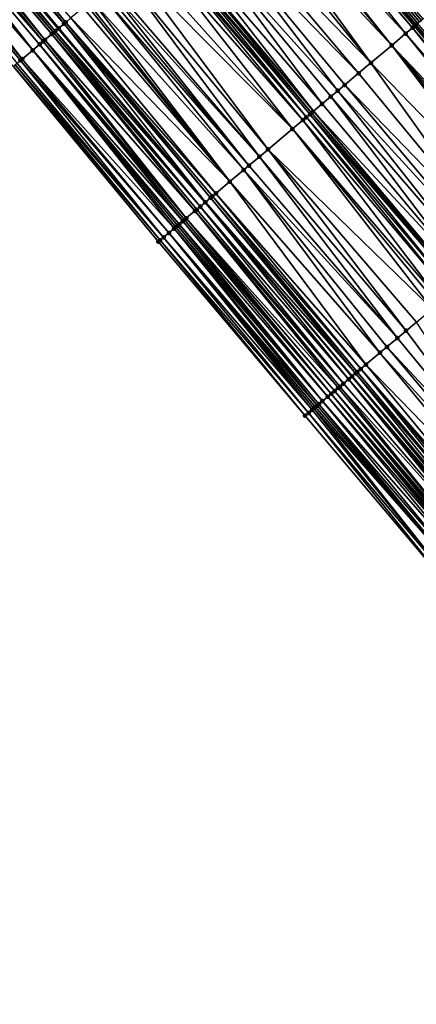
# Model space of a CAD drawing. Header units: feet. Extents: x 2004186 to 2014793, y 836912 to 864902.
# Tile 468 of 656: x 2007632 to 2007667, y 851609 to 851696. Entities that reach past the tile are written whole.
import ezdxf

# ---------------------------------------------------------------- set-up
doc = ezdxf.new("R2010")
doc.units = ezdxf.units.FT
doc.header["$LTSCALE"] = 100
doc.header["$MEASUREMENT"] = 0
for name, color, linetype, lineweight in [('EP_Travel Lane', 5, 'Continuous', 40), ('GPL_Skip Line', 2, 'Continuous', 40), ('Road Shots', 4, 'Continuous', 200), ('Road X-Section', 30, 'Continuous', 13)]:
    doc.layers.add(name, color=color, linetype=linetype, lineweight=lineweight)
doc.layers.add('I-77 SB_MM21-27-Surface-Border', color=7, linetype='Continuous')
doc.layers.add('I-77 SB_MM21-27-Surface-TIN', color=7, linetype='Continuous')

msp = doc.modelspace()

# ---------------------------------------------------------------- linework, layer by layer
at = {"layer": 'EP_Travel Lane'}
for points in [[(2007782.686232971, 851557.2412570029, 433.7958498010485), (2007769.80045487, 851572.5534538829, 433.8815698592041), (2007756.929217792, 851587.861149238, 433.9588030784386), (2007744.058041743, 851603.1687720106, 434.0614001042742), (2007731.186789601, 851618.4764852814, 434.1323963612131), (2007718.315545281, 851633.784189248, 434.206625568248), (2007705.444334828, 851649.0918529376, 434.2949388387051), (2007692.573054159, 851664.3996001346, 434.354049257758), (2007679.701829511, 851679.7072807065, 434.4364692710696), (2007666.830589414, 851695.014979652, 434.5124527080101), (2007653.949308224, 851710.3197456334, 434.5540885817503), (2007641.068784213, 851725.6196186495, 434.6458091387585), (2007628.188213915, 851740.9195466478, 434.7046418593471), (2007615.30766497, 851756.2194492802, 434.778561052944), (2007602.427108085, 851771.5193613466, 434.8469044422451), (2007589.54651904, 851786.819311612, 434.8923753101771)], [(2007751.491628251, 851557.1347434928, 433.8221837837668), (2007738.599280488, 851572.4246686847, 433.8977102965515), (2007725.706973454, 851587.7145455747, 433.9901244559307), (2007712.814590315, 851603.0045127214, 434.0509528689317), (2007699.922222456, 851618.2944617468, 434.1181382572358), (2007687.02989276, 851633.584365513, 434.2011402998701), (2007674.137544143, 851648.8742917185, 434.2763241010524), (2007661.245206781, 851664.1642045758, 434.3561411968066), (2007648.352864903, 851679.4541227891, 434.4341039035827), (2007635.435319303, 851694.7164796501, 434.5035539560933), (2007622.506948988, 851709.976055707, 434.5856615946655), (2007609.578546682, 851725.2356695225, 434.6450565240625), (2007596.650155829, 851740.4952698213, 434.712679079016), (2007583.721765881, 851755.7548690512, 434.7808641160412), (2007570.793330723, 851771.014521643, 434.817005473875), (2007557.86489253, 851786.2741778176, 434.8509902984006)]]:
    msp.add_polyline3d(points, dxfattribs=at)
at = {"layer": 'GPL_Skip Line'}
msp.add_polyline3d([(2007773.794784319, 851549.7693348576, 433.9359613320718), (2007760.925126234, 851565.0783076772, 434.0207287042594), (2007748.042018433, 851580.3759649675, 434.1063569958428), (2007735.158961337, 851595.6735620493, 434.2130335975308), (2007722.275788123, 851610.9712970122, 434.2715080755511), (2007709.392666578, 851626.2689706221, 434.3514310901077), (2007696.509546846, 851641.5666420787, 434.4321068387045), (2007683.62636174, 851656.8643911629, 434.4856448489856), (2007670.743281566, 851672.1620156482, 434.5827413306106), (2007657.860085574, 851687.4597776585, 434.6317604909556), (2007644.972511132, 851702.753757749, 434.7048551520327), (2007632.083729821, 851718.0467450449, 434.7708450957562), (2007619.194925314, 851733.3397598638, 434.8203452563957), (2007606.306136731, 851748.632755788, 434.8811657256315), (2007593.417325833, 851763.9257781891, 434.9261233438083), (2007580.528480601, 851779.2188413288, 434.9466733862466)], dxfattribs=at)
at = {"layer": 'I-77 SB_MM21-27-Surface-Border', "color": 3, "linetype": 'ByBlock', "lineweight": -2}
msp.add_polyline3d([(2007748.533134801, 851554.6438191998, 433.6980533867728), (2007735.956018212, 851570.1990990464, 433.7983532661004), (2007722.46096869, 851584.9814628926, 433.8715719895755), (2007709.577796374, 851600.2791967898, 433.9304032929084), (2007695.929557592, 851614.9329793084, 433.9159079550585), (2007682.740472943, 851629.9729969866, 433.9928326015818), (2007670.010384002, 851645.3994379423, 434.0954761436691), (2007657.127339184, 851660.6970204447, 434.2072325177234), (2007644.244259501, 851675.9946443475, 434.3045426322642), (2007631.514199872, 851691.412070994, 434.4080055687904), (2007618.778440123, 851706.8338388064, 434.5386518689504), (2007606.348436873, 851722.5135077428, 434.5947988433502), (2007593.765561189, 851738.064219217, 434.692449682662), (2007581.794372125, 851754.1305269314, 434.7645303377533), (2007568.599676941, 851769.1657998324, 434.793076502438), (2007555.863779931, 851784.58773051, 434.8261248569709)], dxfattribs=at)
at = {"layer": 'I-77 SB_MM21-27-Surface-TIN', "color": 128, "linetype": 'ByBlock', "lineweight": -2}
for points in [[(2007635.949338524, 851695.149656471, 434.515321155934), (2007623.519383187, 851710.8292685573, 434.605583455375), (2007622.754704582, 851710.1848567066, 434.5874170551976)], [(2007636.561087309, 851695.6651789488, 434.5340496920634), (2007623.519383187, 851710.8292685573, 434.605583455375), (2007636.102280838, 851695.2785310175, 434.5236417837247)], [(2007636.102280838, 851695.2785310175, 434.5236417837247), (2007623.519383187, 851710.8292685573, 434.605583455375), (2007635.949338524, 851695.149656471, 434.515321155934)], [(2007654.148141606, 851710.4873083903, 434.5583230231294), (2007653.995202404, 851710.3584301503, 434.5522152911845), (2007666.885491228, 851695.0612283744, 434.5098974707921)], [(2007654.301074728, 851710.6161938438, 434.5601089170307), (2007654.148141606, 851710.4873083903, 434.5583230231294), (2007667.038487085, 851695.1900393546, 434.5173295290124)], [(2007654.148141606, 851710.4873083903, 434.5583230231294), (2007666.885491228, 851695.0612283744, 434.5098974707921), (2007667.038487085, 851695.1900393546, 434.5173295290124)], [(2007654.45399977, 851710.7450888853, 434.5561504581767), (2007654.301074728, 851710.6161938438, 434.5601089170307), (2007667.19147204, 851695.3188632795, 434.520236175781)], [(2007654.301074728, 851710.6161938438, 434.5601089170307), (2007667.038487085, 851695.1900393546, 434.5173295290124), (2007667.19147204, 851695.3188632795, 434.520236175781)], [(2007654.45399977, 851710.7450888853, 434.5561504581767), (2007667.344439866, 851695.4477075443, 434.5160322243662), (2007667.497380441, 851695.5765841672, 434.500516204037)], [(2007654.45399977, 851710.7450888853, 434.5561504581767), (2007667.19147204, 851695.3188632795, 434.520236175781), (2007667.344439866, 851695.4477075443, 434.5160322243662)], [(2007634.87880071, 851694.2474653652, 434.4985845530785), (2007621.990037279, 851709.540431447, 434.5772845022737), (2007621.837106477, 851709.411543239, 434.5771487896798)], [(2007635.031740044, 851694.3763434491, 434.5047859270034), (2007622.295908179, 851709.7981968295, 434.5841662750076), (2007621.990037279, 851709.540431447, 434.5772845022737)], [(2007635.031740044, 851694.3763434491, 434.5047859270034), (2007621.990037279, 851709.540431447, 434.5772845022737), (2007634.87880071, 851694.2474653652, 434.4985845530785)], [(2007635.184674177, 851694.5052277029, 434.5072906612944), (2007622.506948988, 851709.976055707, 434.5856615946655), (2007622.295908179, 851709.7981968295, 434.5841662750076)], [(2007635.184674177, 851694.5052277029, 434.5072906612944), (2007622.295908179, 851709.7981968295, 434.5841662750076), (2007635.031740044, 851694.3763434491, 434.5047859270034)], [(2007635.490528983, 851694.7630121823, 434.5027308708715), (2007622.754704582, 851710.1848567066, 434.5874170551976), (2007622.506948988, 851709.976055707, 434.5856615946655)], [(2007635.184674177, 851694.5052277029, 434.5072906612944), (2007635.435319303, 851694.7164796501, 434.5035539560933), (2007622.506948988, 851709.976055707, 434.5856615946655)], [(2007635.490528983, 851694.7630121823, 434.5027308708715), (2007622.506948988, 851709.976055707, 434.5856615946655), (2007635.435319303, 851694.7164796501, 434.5035539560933)], [(2007635.949338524, 851695.149656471, 434.515321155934), (2007622.754704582, 851710.1848567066, 434.5874170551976), (2007635.490528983, 851694.7630121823, 434.5027308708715)], [(2007653.536441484, 851709.9717281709, 434.5741888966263), (2007652.313027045, 851708.9405845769, 434.5958284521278), (2007665.967704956, 851694.2881382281, 434.5437061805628)], [(2007653.689364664, 851710.1006254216, 434.5689069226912), (2007653.536441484, 851709.9717281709, 434.5741888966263), (2007666.579576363, 851694.8035151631, 434.5269338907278)], [(2007653.536441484, 851709.9717281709, 434.5741888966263), (2007665.967704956, 851694.2881382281, 434.5437061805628), (2007666.579576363, 851694.8035151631, 434.5269338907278)], [(2007653.842280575, 851710.2295312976, 434.5584571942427), (2007653.689364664, 851710.1006254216, 434.5689069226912), (2007666.732530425, 851694.9323757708, 434.5170165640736)], [(2007653.689364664, 851710.1006254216, 434.5689069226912), (2007666.579576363, 851694.8035151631, 434.5269338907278), (2007666.732530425, 851694.9323757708, 434.5170165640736)], [(2007653.842280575, 851710.2295312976, 434.5584571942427), (2007666.830589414, 851695.014979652, 434.5124527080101), (2007653.949308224, 851710.3197456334, 434.5540885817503)], [(2007653.842280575, 851710.2295312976, 434.5584571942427), (2007666.732530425, 851694.9323757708, 434.5170165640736), (2007666.830589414, 851695.014979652, 434.5124527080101)], [(2007653.995202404, 851710.3584301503, 434.5522152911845), (2007653.949308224, 851710.3197456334, 434.5540885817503), (2007666.885491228, 851695.0612283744, 434.5098974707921)], [(2007666.885491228, 851695.0612283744, 434.5098974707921), (2007653.949308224, 851710.3197456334, 434.5540885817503), (2007666.830589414, 851695.014979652, 434.5124527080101)], [(2007633.196543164, 851692.8297173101, 434.4837722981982), (2007620.919503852, 851708.6382351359, 434.5636665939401), (2007620.154841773, 851707.993803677, 434.5572480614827)], [(2007634.11413724, 851693.6030355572, 434.4911770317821), (2007621.531243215, 851709.1537687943, 434.5756964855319), (2007620.919503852, 851708.6382351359, 434.5636665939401)], [(2007634.11413724, 851693.6030355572, 434.4911770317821), (2007620.919503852, 851708.6382351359, 434.5636665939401), (2007633.808271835, 851693.3452636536, 434.4882022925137)], [(2007633.808271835, 851693.3452636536, 434.4882022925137), (2007620.919503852, 851708.6382351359, 434.5636665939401), (2007633.196543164, 851692.8297173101, 434.4837722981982)], [(2007634.267067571, 851693.7319243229, 434.4909785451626), (2007621.837106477, 851709.411543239, 434.5771487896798), (2007621.531243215, 851709.1537687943, 434.5756964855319)], [(2007634.267067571, 851693.7319243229, 434.4909785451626), (2007621.531243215, 851709.1537687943, 434.5756964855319), (2007634.11413724, 851693.6030355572, 434.4911770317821)], [(2007634.87880071, 851694.2474653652, 434.4985845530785), (2007621.837106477, 851709.411543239, 434.5771487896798), (2007634.267067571, 851693.7319243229, 434.4909785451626)], [(2007652.007168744, 851708.6828042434, 434.5979042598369), (2007651.089605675, 851707.9094492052, 434.6125419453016), (2007664.74392316, 851693.2574306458, 434.5610692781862)], [(2007652.313027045, 851708.9405845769, 434.5958284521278), (2007652.007168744, 851708.6828042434, 434.5979042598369), (2007664.74392316, 851693.2574306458, 434.5610692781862)], [(2007652.313027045, 851708.9405845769, 434.5958284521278), (2007664.74392316, 851693.2574306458, 434.5610692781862), (2007665.967704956, 851694.2881382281, 434.5437061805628)], [(2007632.278936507, 851692.0564139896, 434.4674246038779), (2007620.154841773, 851707.993803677, 434.5572480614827), (2007619.237239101, 851707.2204956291, 434.5437327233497)], [(2007633.196543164, 851692.8297173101, 434.4837722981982), (2007620.154841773, 851707.993803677, 434.5572480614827), (2007632.278936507, 851692.0564139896, 434.4674246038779)], [(2007651.089605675, 851707.9094492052, 434.6125419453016), (2007650.324964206, 851707.2649932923, 434.6207744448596), (2007662.908229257, 851691.7113944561, 434.5783097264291)], [(2007651.089605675, 851707.9094492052, 434.6125419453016), (2007662.908229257, 851691.7113944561, 434.5783097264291), (2007664.74392316, 851693.2574306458, 434.5610692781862)], [(2007632.278936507, 851692.0564139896, 434.4674246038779), (2007619.237239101, 851707.2204956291, 434.5437327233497), (2007632.125995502, 851691.9275378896, 434.4600347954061)], [(2007632.125995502, 851691.9275378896, 434.4600347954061), (2007619.237239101, 851707.2204956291, 434.5437327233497), (2007631.820091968, 851691.6698112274, 434.4299547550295)], [(2007650.324964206, 851707.2649932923, 434.6207744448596), (2007648.948608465, 851706.1049739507, 434.6348131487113), (2007662.908229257, 851691.7113944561, 434.5783097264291)], [(2007648.948608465, 851706.1049739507, 434.6348131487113), (2007647.878114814, 851705.2027304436, 434.6494715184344), (2007661.837393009, 851690.8095575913, 434.5822210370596)], [(2007648.948608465, 851706.1049739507, 434.6348131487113), (2007661.837393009, 851690.8095575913, 434.5822210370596), (2007662.908229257, 851691.7113944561, 434.5783097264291)], [(2007647.878114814, 851705.2027304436, 434.6494715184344), (2007646.654700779, 851704.17158637, 434.6713985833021), (2007660.001703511, 851689.2635161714, 434.6012899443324)], [(2007647.878114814, 851705.2027304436, 434.6494715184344), (2007660.613593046, 851689.7788715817, 434.5920424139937), (2007661.837393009, 851690.8095575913, 434.5822210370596)], [(2007647.878114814, 851705.2027304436, 434.6494715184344), (2007660.001703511, 851689.2635161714, 434.6012899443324), (2007660.613593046, 851689.7788715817, 434.5920424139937)], [(2007646.654700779, 851704.17158637, 434.6713985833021), (2007645.584220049, 851703.2693275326, 434.695241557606), (2007658.624951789, 851688.1039668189, 434.6219848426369)], [(2007646.654700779, 851704.17158637, 434.6713985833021), (2007659.389809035, 851688.7481666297, 434.6084859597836), (2007660.001703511, 851689.2635161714, 434.6012899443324)], [(2007646.654700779, 851704.17158637, 434.6713985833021), (2007658.624951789, 851688.1039668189, 434.6219848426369), (2007659.389809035, 851688.7481666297, 434.6084859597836)], [(2007644.666647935, 851702.4959832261, 434.703449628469), (2007657.707112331, 851687.3309398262, 434.6337156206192), (2007644.972511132, 851702.753757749, 434.7048551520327)], [(2007645.584220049, 851703.2693275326, 434.695241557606), (2007644.972511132, 851702.753757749, 434.7048551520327), (2007657.860085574, 851687.4597776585, 434.6317604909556)], [(2007657.707112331, 851687.3309398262, 434.6337156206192), (2007657.860085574, 851687.4597776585, 434.6317604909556), (2007644.972511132, 851702.753757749, 434.7048551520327)], [(2007645.584220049, 851703.2693275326, 434.695241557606), (2007657.860085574, 851687.4597776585, 434.6317604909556), (2007658.624951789, 851688.1039668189, 434.6219848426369)], [(2007643.749056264, 851701.7226621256, 434.6977544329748), (2007642.678501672, 851700.8204909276, 434.6690906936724), (2007656.02427934, 851685.9138748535, 434.6023708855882)], [(2007644.207860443, 851702.1093127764, 434.7065331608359), (2007643.749056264, 851701.7226621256, 434.6977544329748), (2007656.942207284, 851686.6867967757, 434.6273716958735)], [(2007643.749056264, 851701.7226621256, 434.6977544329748), (2007656.02427934, 851685.9138748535, 434.6023708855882), (2007656.942207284, 851686.6867967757, 434.6273716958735)], [(2007644.360793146, 851702.2381987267, 434.7080213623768), (2007644.207860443, 851702.1093127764, 434.7065331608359), (2007657.248175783, 851686.9444463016, 434.6325991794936)], [(2007644.207860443, 851702.1093127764, 434.7065331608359), (2007656.942207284, 851686.6867967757, 434.6273716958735), (2007657.248175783, 851686.9444463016, 434.6325991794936)], [(2007644.666647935, 851702.4959832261, 434.703449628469), (2007644.360793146, 851702.2381987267, 434.7080213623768), (2007657.248175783, 851686.9444463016, 434.6325991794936)], [(2007644.666647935, 851702.4959832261, 434.703449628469), (2007657.554127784, 851687.2021154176, 434.630978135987), (2007657.707112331, 851687.3309398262, 434.6337156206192)], [(2007644.666647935, 851702.4959832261, 434.703449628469), (2007657.248175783, 851686.9444463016, 434.6325991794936), (2007657.554127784, 851687.2021154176, 434.630978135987)], [(2007641.913824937, 851700.1760768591, 434.6522531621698), (2007641.14914671, 851699.5316645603, 434.6343553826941), (2007653.882482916, 851684.110348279, 434.5587494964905)], [(2007642.678501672, 851700.8204909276, 434.6690906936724), (2007641.913824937, 851700.1760768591, 434.6522531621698), (2007656.02427934, 851685.9138748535, 434.6023708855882)], [(2007641.913824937, 851700.1760768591, 434.6522531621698), (2007653.882482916, 851684.110348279, 434.5587494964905), (2007656.02427934, 851685.9138748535, 434.6023708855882)], [(2007641.14914671, 851699.5316645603, 434.6343553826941), (2007640.078595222, 851698.6294896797, 434.6078980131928), (2007653.117551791, 851683.4662361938, 434.5415803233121)], [(2007641.14914671, 851699.5316645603, 434.6343553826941), (2007653.117551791, 851683.4662361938, 434.5415803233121), (2007653.882482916, 851684.110348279, 434.5587494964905)], [(2007639.77272479, 851698.3717237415, 434.6013491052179), (2007639.466850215, 851698.1139627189, 434.5918552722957), (2007652.199624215, 851682.6933138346, 434.5167322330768)], [(2007640.078595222, 851698.6294896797, 434.6078980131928), (2007639.77272479, 851698.3717237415, 434.6013491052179), (2007653.117551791, 851683.4662361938, 434.5415803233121)], [(2007639.77272479, 851698.3717237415, 434.6013491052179), (2007652.199624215, 851682.6933138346, 434.5167322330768), (2007653.117551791, 851683.4662361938, 434.5415803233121)], [(2007639.160980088, 851697.8561964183, 434.585523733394), (2007638.396303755, 851697.2117818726, 434.5689720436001), (2007651.740668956, 851682.3068425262, 434.5078491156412)], [(2007639.466850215, 851698.1139627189, 434.5918552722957), (2007639.160980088, 851697.8561964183, 434.585523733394), (2007652.199624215, 851682.6933138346, 434.5167322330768)], [(2007639.160980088, 851697.8561964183, 434.585523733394), (2007651.740668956, 851682.3068425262, 434.5078491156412), (2007652.199624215, 851682.6933138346, 434.5167322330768)], [(2007637.631630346, 851696.5673638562, 434.5544997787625), (2007636.561087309, 851695.6651789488, 434.5340496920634), (2007650.516778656, 851681.2762637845, 434.4801705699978)], [(2007637.937497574, 851696.8251335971, 434.5587702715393), (2007637.631630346, 851696.5673638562, 434.5544997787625), (2007650.516778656, 851681.2762637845, 434.4801705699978)], [(2007638.090435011, 851696.9540139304, 434.5636238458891), (2007637.937497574, 851696.8251335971, 434.5587702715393), (2007650.516778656, 851681.2762637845, 434.4801705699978)], [(2007638.396303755, 851697.2117818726, 434.5689720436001), (2007638.090435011, 851696.9540139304, 434.5636238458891), (2007650.516778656, 851681.2762637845, 434.4801705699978)], [(2007638.396303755, 851697.2117818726, 434.5689720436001), (2007650.516778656, 851681.2762637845, 434.4801705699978), (2007651.740668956, 851682.3068425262, 434.5078491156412)], [(2007636.561087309, 851695.6651789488, 434.5340496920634), (2007636.102280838, 851695.2785310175, 434.5236417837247), (2007649.292902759, 851680.2456679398, 434.4584711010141)], [(2007636.561087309, 851695.6651789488, 434.5340496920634), (2007649.292902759, 851680.2456679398, 434.4584711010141), (2007650.516778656, 851681.2762637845, 434.4801705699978)], [(2007635.949338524, 851695.149656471, 434.515321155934), (2007635.490528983, 851694.7630121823, 434.5027308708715), (2007648.374975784, 851679.4727448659, 434.4338728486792)], [(2007636.102280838, 851695.2785310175, 434.5236417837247), (2007635.949338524, 851695.149656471, 434.515321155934), (2007648.833930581, 851679.8592167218, 434.4425645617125)], [(2007635.949338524, 851695.149656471, 434.515321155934), (2007648.374975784, 851679.4727448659, 434.4338728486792), (2007648.833930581, 851679.8592167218, 434.4425645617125)], [(2007636.102280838, 851695.2785310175, 434.5236417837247), (2007648.986925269, 851679.9880290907, 434.4495111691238), (2007649.292902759, 851680.2456679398, 434.4584711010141)], [(2007636.102280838, 851695.2785310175, 434.5236417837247), (2007648.833930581, 851679.8592167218, 434.4425645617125), (2007648.986925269, 851679.9880290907, 434.4495111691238)], [(2007666.579576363, 851694.8035151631, 434.5269338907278), (2007665.967704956, 851694.2881382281, 434.5437061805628), (2007679.003820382, 851679.1192779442, 434.4704010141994)], [(2007666.732530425, 851694.9323757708, 434.5170165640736), (2007666.579576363, 851694.8035151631, 434.5269338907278), (2007679.462713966, 851679.5058224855, 434.4536828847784)], [(2007666.579576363, 851694.8035151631, 434.5269338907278), (2007679.003820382, 851679.1192779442, 434.4704010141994), (2007679.462713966, 851679.5058224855, 434.4536828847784)], [(2007666.732530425, 851694.9323757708, 434.5170165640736), (2007679.701829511, 851679.7072807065, 434.4364692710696), (2007666.830589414, 851695.014979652, 434.5124527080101)], [(2007666.732530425, 851694.9323757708, 434.5170165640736), (2007679.462713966, 851679.5058224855, 434.4536828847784), (2007679.701829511, 851679.7072807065, 434.4364692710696)], [(2007666.885491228, 851695.0612283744, 434.5098974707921), (2007666.830589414, 851695.014979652, 434.5124527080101), (2007679.768616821, 851679.7635499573, 434.4316613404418)], [(2007679.768616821, 851679.7635499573, 434.4316613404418), (2007666.830589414, 851695.014979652, 434.5124527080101), (2007679.701829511, 851679.7072807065, 434.4364692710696)], [(2007667.038487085, 851695.1900393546, 434.5173295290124), (2007666.885491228, 851695.0612283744, 434.5098974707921), (2007679.768616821, 851679.7635499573, 434.4316613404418)], [(2007634.87880071, 851694.2474653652, 434.4985845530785), (2007634.267067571, 851693.7319243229, 434.4909785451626), (2007647.457122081, 851678.6997347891, 434.4396901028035)], [(2007635.031740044, 851694.3763434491, 434.5047859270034), (2007634.87880071, 851694.2474653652, 434.4985845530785), (2007647.916053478, 851679.0862344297, 434.4386685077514)], [(2007634.87880071, 851694.2474653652, 434.4985845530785), (2007647.610094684, 851678.828573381, 434.437469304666), (2007647.916053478, 851679.0862344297, 434.4386685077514)], [(2007634.87880071, 851694.2474653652, 434.4985845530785), (2007647.457122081, 851678.6997347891, 434.4396901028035), (2007647.610094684, 851678.828573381, 434.437469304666)], [(2007635.184674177, 851694.5052277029, 434.5072906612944), (2007635.031740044, 851694.3763434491, 434.5047859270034), (2007647.916053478, 851679.0862344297, 434.4386685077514)], [(2007635.184674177, 851694.5052277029, 434.5072906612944), (2007648.352864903, 851679.4541227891, 434.4341039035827), (2007635.435319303, 851694.7164796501, 434.5035539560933)], [(2007635.184674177, 851694.5052277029, 434.5072906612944), (2007647.916053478, 851679.0862344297, 434.4386685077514), (2007648.352864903, 851679.4541227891, 434.4341039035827)], [(2007635.490528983, 851694.7630121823, 434.5027308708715), (2007635.435319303, 851694.7164796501, 434.5035539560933), (2007648.352864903, 851679.4541227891, 434.4341039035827)], [(2007635.490528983, 851694.7630121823, 434.5027308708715), (2007648.352864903, 851679.4541227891, 434.4341039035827), (2007648.374975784, 851679.4727448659, 434.4338728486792)], [(2007665.967704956, 851694.2881382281, 434.5437061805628), (2007664.74392316, 851693.2574306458, 434.5610692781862), (2007678.544915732, 851678.7327465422, 434.4825257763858)], [(2007665.967704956, 851694.2881382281, 434.5437061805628), (2007678.544915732, 851678.7327465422, 434.4825257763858), (2007679.003820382, 851679.1192779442, 434.4704010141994)], [(2007633.808271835, 851693.3452636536, 434.4882022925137), (2007633.196543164, 851692.8297173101, 434.4837722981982), (2007646.386271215, 851677.797915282, 434.4375334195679)], [(2007634.11413724, 851693.6030355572, 434.4911770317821), (2007633.808271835, 851693.3452636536, 434.4882022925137), (2007646.692234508, 851678.055570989, 434.4406000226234)], [(2007633.808271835, 851693.3452636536, 434.4882022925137), (2007646.539249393, 851677.9267472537, 434.4376269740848), (2007646.692234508, 851678.055570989, 434.4406000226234)], [(2007633.808271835, 851693.3452636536, 434.4882022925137), (2007646.386271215, 851677.797915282, 434.4375334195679), (2007646.539249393, 851677.9267472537, 434.4376269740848)], [(2007634.267067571, 851693.7319243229, 434.4909785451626), (2007634.11413724, 851693.6030355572, 434.4911770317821), (2007646.692234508, 851678.055570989, 434.4406000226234)], [(2007634.267067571, 851693.7319243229, 434.4909785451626), (2007646.692234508, 851678.055570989, 434.4406000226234), (2007647.457122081, 851678.6997347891, 434.4396901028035)], [(2007664.74392316, 851693.2574306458, 434.5610692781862), (2007662.908229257, 851691.7113944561, 434.5783097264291), (2007676.862209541, 851677.315531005, 434.5038156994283)], [(2007664.74392316, 851693.2574306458, 434.5610692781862), (2007677.933028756, 851678.2173880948, 434.4928346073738), (2007678.544915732, 851678.7327465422, 434.4825257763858)], [(2007664.74392316, 851693.2574306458, 434.5610692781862), (2007677.3211309, 851677.7020425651, 434.4986275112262), (2007677.933028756, 851678.2173880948, 434.4928346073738)], [(2007664.74392316, 851693.2574306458, 434.5610692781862), (2007676.862209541, 851677.315531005, 434.5038156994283), (2007677.3211309, 851677.7020425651, 434.4986275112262)], [(2007633.196543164, 851692.8297173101, 434.4837722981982), (2007632.278936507, 851692.0564139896, 434.4674246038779), (2007645.621259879, 851677.1538984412, 434.387067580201)], [(2007633.196543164, 851692.8297173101, 434.4837722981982), (2007646.080305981, 851677.5402618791, 434.4336612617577), (2007646.386271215, 851677.797915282, 434.4375334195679)], [(2007633.196543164, 851692.8297173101, 434.4837722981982), (2007645.927294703, 851677.4114692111, 434.4198274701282), (2007646.080305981, 851677.5402618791, 434.4336612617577)], [(2007633.196543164, 851692.8297173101, 434.4837722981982), (2007645.774270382, 851677.2826920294, 434.4005797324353), (2007645.927294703, 851677.4114692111, 434.4198274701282)], [(2007633.196543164, 851692.8297173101, 434.4837722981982), (2007645.621259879, 851677.1538984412, 434.387067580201), (2007645.774270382, 851677.2826920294, 434.4005797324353)], [(2007631.667142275, 851691.5409454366, 434.4163885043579), (2007631.514199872, 851691.412070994, 434.4080055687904), (2007644.397255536, 851676.1234551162, 434.3120486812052)], [(2007631.514199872, 851691.412070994, 434.4080055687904), (2007644.244259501, 851675.9946443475, 434.3045426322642), (2007644.397255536, 851676.1234551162, 434.3120486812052)], [(2007631.820091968, 851691.6698112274, 434.4299547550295), (2007631.667142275, 851691.5409454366, 434.4163885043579), (2007644.703272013, 851676.3810476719, 434.3371923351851)], [(2007631.667142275, 851691.5409454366, 434.4163885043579), (2007644.397255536, 851676.1234551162, 434.3120486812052), (2007644.703272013, 851676.3810476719, 434.3371923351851)], [(2007632.125995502, 851691.9275378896, 434.4600347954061), (2007631.820091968, 851691.6698112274, 434.4299547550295), (2007644.703272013, 851676.3810476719, 434.3371923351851)], [(2007632.278936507, 851692.0564139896, 434.4674246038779), (2007632.125995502, 851691.9275378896, 434.4600347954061), (2007645.162246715, 851676.7674958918, 434.3541469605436)], [(2007632.125995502, 851691.9275378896, 434.4600347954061), (2007644.703272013, 851676.3810476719, 434.3371923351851), (2007645.162246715, 851676.7674958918, 434.3541469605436)], [(2007632.278936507, 851692.0564139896, 434.4674246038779), (2007645.162246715, 851676.7674958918, 434.3541469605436), (2007645.621259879, 851677.1538984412, 434.387067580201)], [(2007662.908229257, 851691.7113944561, 434.5783097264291), (2007661.837393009, 851690.8095575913, 434.5822210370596), (2007674.567593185, 851675.3829845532, 434.5257892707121)], [(2007662.908229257, 851691.7113944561, 434.5783097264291), (2007674.567593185, 851675.3829845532, 434.5257892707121), (2007676.862209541, 851677.315531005, 434.5038156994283)], [(2007661.837393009, 851690.8095575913, 434.5822210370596), (2007660.613593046, 851689.7788715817, 434.5920424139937), (2007674.567593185, 851675.3829845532, 434.5257892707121)], [(2007660.613593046, 851689.7788715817, 434.5920424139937), (2007660.001703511, 851689.2635161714, 434.6012899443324), (2007673.496772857, 851674.4811287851, 434.5363083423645)], [(2007660.613593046, 851689.7788715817, 434.5920424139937), (2007673.496772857, 851674.4811287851, 434.5363083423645), (2007674.567593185, 851675.3829845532, 434.5257892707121)], [(2007659.389809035, 851688.7481666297, 434.6084859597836), (2007658.624951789, 851688.1039668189, 434.6219848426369), (2007671.508145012, 851672.8062080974, 434.5718165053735)], [(2007660.001703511, 851689.2635161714, 434.6012899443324), (2007659.389809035, 851688.7481666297, 434.6084859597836), (2007672.425967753, 851673.5792549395, 434.5531471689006)], [(2007659.389809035, 851688.7481666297, 434.6084859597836), (2007671.508145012, 851672.8062080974, 434.5718165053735), (2007672.425967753, 851673.5792549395, 434.5531471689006)], [(2007660.001703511, 851689.2635161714, 434.6012899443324), (2007672.425967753, 851673.5792549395, 434.5531471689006), (2007673.496772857, 851674.4811287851, 434.5363083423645)], [(2007658.624951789, 851688.1039668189, 434.6219848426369), (2007657.860085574, 851687.4597776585, 434.6317604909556), (2007671.508145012, 851672.8062080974, 434.5718165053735)], [(2007657.554127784, 851687.2021154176, 434.630978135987), (2007657.248175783, 851686.9444463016, 434.6325991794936), (2007670.131369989, 851671.646686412, 434.5828381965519)], [(2007657.707112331, 851687.3309398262, 434.6337156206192), (2007657.554127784, 851687.2021154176, 434.630978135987), (2007670.590302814, 851672.0331843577, 434.5824094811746)], [(2007657.554127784, 851687.2021154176, 434.630978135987), (2007670.131369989, 851671.646686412, 434.5828381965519), (2007670.590302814, 851672.0331843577, 434.5824094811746)], [(2007657.707112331, 851687.3309398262, 434.6337156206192), (2007670.743281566, 851672.1620156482, 434.5827413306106), (2007657.860085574, 851687.4597776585, 434.6317604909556)], [(2007657.707112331, 851687.3309398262, 434.6337156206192), (2007670.590302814, 851672.0331843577, 434.5824094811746), (2007670.743281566, 851672.1620156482, 434.5827413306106)], [(2007671.508145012, 851672.8062080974, 434.5718165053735), (2007657.860085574, 851687.4597776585, 434.6317604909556), (2007670.743281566, 851672.1620156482, 434.5827413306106)], [(2007656.942207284, 851686.6867967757, 434.6273716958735), (2007656.02427934, 851685.9138748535, 434.6023708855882), (2007669.060461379, 851670.7449354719, 434.5567103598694)], [(2007657.248175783, 851686.9444463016, 434.6325991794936), (2007656.942207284, 851686.6867967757, 434.6273716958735), (2007669.825402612, 851671.3890355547, 434.578075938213)], [(2007656.942207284, 851686.6867967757, 434.6273716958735), (2007669.060461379, 851670.7449354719, 434.5567103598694), (2007669.825402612, 851671.3890355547, 434.578075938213)], [(2007657.248175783, 851686.9444463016, 434.6325991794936), (2007669.825402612, 851671.3890355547, 434.578075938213), (2007670.131369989, 851671.646686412, 434.5828381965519)], [(2007656.02427934, 851685.9138748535, 434.6023708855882), (2007653.882482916, 851684.110348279, 434.5587494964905), (2007668.295522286, 851670.1008328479, 434.5362331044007)], [(2007656.02427934, 851685.9138748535, 434.6023708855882), (2007668.754487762, 851670.4872920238, 434.5493578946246), (2007669.060461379, 851670.7449354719, 434.5567103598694)], [(2007656.02427934, 851685.9138748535, 434.6023708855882), (2007668.295522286, 851670.1008328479, 434.5362331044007), (2007668.754487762, 851670.4872920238, 434.5493578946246)], [(2007653.882482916, 851684.110348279, 434.5587494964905), (2007653.117551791, 851683.4662361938, 434.5415803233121), (2007666.000706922, 851668.1685227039, 434.4755955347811)], [(2007653.882482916, 851684.110348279, 434.5587494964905), (2007666.918628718, 851668.9414519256, 434.4980452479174), (2007668.295522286, 851670.1008328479, 434.5362331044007)], [(2007653.882482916, 851684.110348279, 434.5587494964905), (2007666.000706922, 851668.1685227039, 434.4755955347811), (2007666.918628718, 851668.9414519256, 434.4980452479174)], [(2007652.199624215, 851682.6933138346, 434.5167322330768), (2007651.740668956, 851682.3068425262, 434.5078491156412), (2007665.235763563, 851667.5244251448, 434.4533475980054)], [(2007653.117551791, 851683.4662361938, 434.5415803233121), (2007652.199624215, 851682.6933138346, 434.5167322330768), (2007665.235763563, 851667.5244251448, 434.4533475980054)], [(2007653.117551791, 851683.4662361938, 434.5415803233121), (2007665.235763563, 851667.5244251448, 434.4533475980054), (2007666.000706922, 851668.1685227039, 434.4755955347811)], [(2007651.740668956, 851682.3068425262, 434.5078491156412), (2007650.516778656, 851681.2762637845, 434.4801705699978), (2007663.705895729, 851666.2362076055, 434.4166900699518)], [(2007651.740668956, 851682.3068425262, 434.5078491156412), (2007664.31784365, 851666.751493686, 434.4316799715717), (2007665.235763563, 851667.5244251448, 434.4533475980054)], [(2007651.740668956, 851682.3068425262, 434.5078491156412), (2007663.705895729, 851666.2362076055, 434.4166900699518), (2007664.31784365, 851666.751493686, 434.4316799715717)], [(2007650.516778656, 851681.2762637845, 434.4801705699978), (2007649.292902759, 851680.2456679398, 434.4584711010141), (2007662.482017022, 851665.2056150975, 434.3938231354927)], [(2007650.516778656, 851681.2762637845, 434.4801705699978), (2007662.482017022, 851665.2056150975, 434.3938231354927), (2007663.705895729, 851666.2362076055, 434.4166900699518)], [(2007649.292902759, 851680.2456679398, 434.4584711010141), (2007648.986925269, 851679.9880290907, 434.4495111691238), (2007662.023054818, 851664.8191520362, 434.3820565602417)], [(2007649.292902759, 851680.2456679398, 434.4584711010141), (2007662.023054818, 851664.8191520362, 434.3820565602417), (2007662.482017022, 851665.2056150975, 434.3938231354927)], [(2007647.916053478, 851679.0862344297, 434.4386685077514), (2007660.95216435, 851663.917379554, 434.3634596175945), (2007648.352864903, 851679.4541227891, 434.4341039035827)], [(2007648.374975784, 851679.4727448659, 434.4338728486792), (2007648.352864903, 851679.4541227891, 434.4341039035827), (2007661.245206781, 851664.1642045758, 434.3561411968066)], [(2007660.95216435, 851663.917379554, 434.3634596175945), (2007661.245206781, 851664.1642045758, 434.3561411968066), (2007648.352864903, 851679.4541227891, 434.4341039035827)], [(2007648.833930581, 851679.8592167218, 434.4425645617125), (2007648.374975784, 851679.4727448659, 434.4338728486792), (2007661.564082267, 851664.4327012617, 434.3659947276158)], [(2007648.374975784, 851679.4727448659, 434.4338728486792), (2007661.245206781, 851664.1642045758, 434.3561411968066), (2007661.258101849, 851664.175065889, 434.3558191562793)], [(2007648.374975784, 851679.4727448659, 434.4338728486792), (2007661.258101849, 851664.175065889, 434.3558191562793), (2007661.564082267, 851664.4327012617, 434.3659947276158)], [(2007648.986925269, 851679.9880290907, 434.4495111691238), (2007648.833930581, 851679.8592167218, 434.4425645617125), (2007661.71706845, 851664.5615237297, 434.3694108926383)], [(2007648.833930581, 851679.8592167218, 434.4425645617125), (2007661.564082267, 851664.4327012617, 434.3659947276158), (2007661.71706845, 851664.5615237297, 434.3694108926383)], [(2007648.986925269, 851679.9880290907, 434.4495111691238), (2007661.71706845, 851664.5615237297, 434.3694108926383), (2007662.023054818, 851664.8191520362, 434.3820565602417)], [(2007647.457122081, 851678.6997347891, 434.4396901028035), (2007646.692234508, 851678.055570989, 434.4406000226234), (2007660.034252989, 851663.1444379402, 434.3453420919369)], [(2007647.610094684, 851678.828573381, 434.437469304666), (2007647.457122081, 851678.6997347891, 434.4396901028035), (2007660.493222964, 851663.5308917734, 434.3603347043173)], [(2007647.457122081, 851678.6997347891, 434.4396901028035), (2007660.187249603, 851663.2732480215, 434.353088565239), (2007660.493222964, 851663.5308917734, 434.3603347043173)], [(2007647.457122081, 851678.6997347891, 434.4396901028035), (2007660.034252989, 851663.1444379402, 434.3453420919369), (2007660.187249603, 851663.2732480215, 434.353088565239)], [(2007647.916053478, 851679.0862344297, 434.4386685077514), (2007647.610094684, 851678.828573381, 434.437469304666), (2007660.493222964, 851663.5308917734, 434.3603347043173)], [(2007647.916053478, 851679.0862344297, 434.4386685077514), (2007660.493222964, 851663.5308917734, 434.3603347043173), (2007660.95216435, 851663.917379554, 434.3634596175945)], [(2007646.080305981, 851677.5402618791, 434.4336612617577), (2007645.927294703, 851677.4114692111, 434.4198274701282), (2007658.657298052, 851661.9851298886, 434.2816793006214)], [(2007646.386271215, 851677.797915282, 434.4375334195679), (2007646.080305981, 851677.5402618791, 434.4336612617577), (2007659.116287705, 851662.3715603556, 434.3048405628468)], [(2007646.080305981, 851677.5402618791, 434.4336612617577), (2007658.657298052, 851661.9851298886, 434.2816793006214), (2007659.116287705, 851662.3715603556, 434.3048405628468)], [(2007646.539249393, 851677.9267472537, 434.4376269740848), (2007646.386271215, 851677.797915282, 434.4375334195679), (2007659.422272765, 851662.629190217, 434.3169427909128)], [(2007646.386271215, 851677.797915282, 434.4375334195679), (2007659.116287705, 851662.3715603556, 434.3048405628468), (2007659.422272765, 851662.629190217, 434.3169427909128)], [(2007646.692234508, 851678.055570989, 434.4406000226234), (2007646.539249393, 851677.9267472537, 434.4376269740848), (2007659.422272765, 851662.629190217, 434.3169427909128)], [(2007646.692234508, 851678.055570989, 434.4406000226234), (2007659.728234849, 851662.8868473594, 434.3195077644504), (2007660.034252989, 851663.1444379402, 434.3453420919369)], [(2007646.692234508, 851678.055570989, 434.4406000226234), (2007659.422272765, 851662.629190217, 434.3169427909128), (2007659.728234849, 851662.8868473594, 434.3195077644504)], [(2007645.162246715, 851676.7674958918, 434.3541469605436), (2007644.703272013, 851676.3810476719, 434.3371923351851), (2007657.739337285, 851661.2122469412, 434.2430525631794)], [(2007645.621259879, 851677.1538984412, 434.387067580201), (2007645.162246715, 851676.7674958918, 434.3541469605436), (2007658.198292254, 851661.5987185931, 434.2518158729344)], [(2007645.162246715, 851676.7674958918, 434.3541469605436), (2007658.045304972, 851661.4698974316, 434.2479430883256), (2007658.198292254, 851661.5987185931, 434.2518158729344)], [(2007645.162246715, 851676.7674958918, 434.3541469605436), (2007657.892325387, 851661.3410671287, 434.2472659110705), (2007658.045304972, 851661.4698974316, 434.2479430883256)], [(2007645.162246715, 851676.7674958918, 434.3541469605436), (2007657.739337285, 851661.2122469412, 434.2430525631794), (2007657.892325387, 851661.3410671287, 434.2472659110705)], [(2007645.774270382, 851677.2826920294, 434.4005797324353), (2007645.621259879, 851677.1538984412, 434.387067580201), (2007658.657298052, 851661.9851298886, 434.2816793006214)], [(2007645.621259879, 851677.1538984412, 434.387067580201), (2007658.351289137, 851661.7275283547, 434.2596741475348), (2007658.657298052, 851661.9851298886, 434.2816793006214)], [(2007645.621259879, 851677.1538984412, 434.387067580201), (2007658.198292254, 851661.5987185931, 434.2518158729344), (2007658.351289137, 851661.7275283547, 434.2596741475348)], [(2007645.927294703, 851677.4114692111, 434.4198274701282), (2007645.774270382, 851677.2826920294, 434.4005797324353), (2007658.657298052, 851661.9851298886, 434.2816793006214)], [(2007644.397255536, 851676.1234551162, 434.3120486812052), (2007644.244259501, 851675.9946443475, 434.3045426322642), (2007657.127339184, 851660.6970204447, 434.2072325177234)], [(2007644.703272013, 851676.3810476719, 434.3371923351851), (2007644.397255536, 851676.1234551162, 434.3120486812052), (2007657.433347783, 851660.9546223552, 434.2291060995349)], [(2007644.397255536, 851676.1234551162, 434.3120486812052), (2007657.127339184, 851660.6970204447, 434.2072325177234), (2007657.433347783, 851660.9546223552, 434.2291060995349)], [(2007644.703272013, 851676.3810476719, 434.3371923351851), (2007657.433347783, 851660.9546223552, 434.2291060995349), (2007657.739337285, 851661.2122469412, 434.2430525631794)], [(2007666.918628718, 851668.9414519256, 434.4980452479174), (2007666.000706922, 851668.1685227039, 434.4755955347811), (2007677.965873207, 851652.0979596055, 434.3593394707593)], [(2007666.000706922, 851668.1685227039, 434.4755955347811), (2007665.235763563, 851667.5244251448, 434.4533475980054), (2007677.965873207, 851652.0979596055, 434.3593394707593)], [(2007665.235763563, 851667.5244251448, 434.4533475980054), (2007664.31784365, 851666.751493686, 434.4316799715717), (2007677.965873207, 851652.0979596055, 434.3593394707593)], [(2007663.705895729, 851666.2362076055, 434.4166900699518), (2007662.482017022, 851665.2056150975, 434.3938231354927), (2007676.436023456, 851650.8097205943, 434.3301901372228)], [(2007664.31784365, 851666.751493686, 434.4316799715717), (2007663.705895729, 851666.2362076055, 434.4166900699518), (2007677.200951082, 851651.4538368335, 434.3459067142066)], [(2007663.705895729, 851666.2362076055, 434.4166900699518), (2007676.436023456, 851650.8097205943, 434.3301901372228), (2007677.200951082, 851651.4538368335, 434.3459067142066)], [(2007664.31784365, 851666.751493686, 434.4316799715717), (2007677.200951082, 851651.4538368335, 434.3459067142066), (2007677.965873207, 851652.0979596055, 434.3593394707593)], [(2007661.71706845, 851664.5615237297, 434.3694108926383), (2007661.564082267, 851664.4327012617, 434.3659947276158), (2007674.600188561, 851649.2638518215, 434.288904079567)], [(2007662.023054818, 851664.8191520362, 434.3820565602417), (2007661.71706845, 851664.5615237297, 434.3694108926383), (2007674.600188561, 851649.2638518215, 434.288904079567)], [(2007662.482017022, 851665.2056150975, 434.3938231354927), (2007662.023054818, 851664.8191520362, 434.3820565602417), (2007675.212149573, 851649.7791223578, 434.3093274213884)], [(2007662.023054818, 851664.8191520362, 434.3820565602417), (2007674.906176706, 851649.5214780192, 434.3022867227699), (2007675.212149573, 851649.7791223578, 434.3093274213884)], [(2007662.023054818, 851664.8191520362, 434.3820565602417), (2007674.600188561, 851649.2638518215, 434.288904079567), (2007674.906176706, 851649.5214780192, 434.3022867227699)], [(2007662.482017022, 851665.2056150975, 434.3938231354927), (2007675.212149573, 851649.7791223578, 434.3093274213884), (2007676.436023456, 851650.8097205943, 434.3301901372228)], [(2007660.95216435, 851663.917379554, 434.3634596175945), (2007660.493222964, 851663.5308917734, 434.3603347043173), (2007673.529242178, 851648.362145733, 434.2470978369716)], [(2007660.95216435, 851663.917379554, 434.3634596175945), (2007673.988244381, 851648.7485612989, 434.2754678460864), (2007661.245206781, 851664.1642045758, 434.3561411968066)], [(2007660.95216435, 851663.917379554, 434.3634596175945), (2007673.835255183, 851648.6197424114, 434.2708002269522), (2007673.988244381, 851648.7485612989, 434.2754678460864)], [(2007660.95216435, 851663.917379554, 434.3634596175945), (2007673.682241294, 851648.4909528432, 434.2558827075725), (2007673.835255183, 851648.6197424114, 434.2708002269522)], [(2007660.95216435, 851663.917379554, 434.3634596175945), (2007673.529242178, 851648.362145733, 434.2470978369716), (2007673.682241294, 851648.4909528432, 434.2558827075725)], [(2007661.258101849, 851664.175065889, 434.3558191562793), (2007661.245206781, 851664.1642045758, 434.3561411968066), (2007674.137544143, 851648.8742917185, 434.2763241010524)], [(2007673.988244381, 851648.7485612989, 434.2754678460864), (2007674.137544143, 851648.8742917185, 434.2763241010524), (2007661.245206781, 851664.1642045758, 434.3561411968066)], [(2007661.564082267, 851664.4327012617, 434.3659947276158), (2007661.258101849, 851664.175065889, 434.3558191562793), (2007674.141224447, 851648.8773910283, 434.2763452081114)], [(2007661.258101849, 851664.175065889, 434.3558191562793), (2007674.137544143, 851648.8742917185, 434.2763241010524), (2007674.141224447, 851648.8773910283, 434.2763452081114)], [(2007661.564082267, 851664.4327012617, 434.3659947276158), (2007674.141224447, 851648.8773910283, 434.2763452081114), (2007674.600188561, 851649.2638518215, 434.288904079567)], [(2007659.728234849, 851662.8868473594, 434.3195077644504), (2007659.422272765, 851662.629190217, 434.3169427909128), (2007672.458307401, 851647.460425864, 434.2101091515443)], [(2007660.034252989, 851663.1444379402, 434.3453420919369), (2007659.728234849, 851662.8868473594, 434.3195077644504), (2007672.764293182, 851647.718054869, 434.2225103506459)], [(2007659.728234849, 851662.8868473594, 434.3195077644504), (2007672.611297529, 851647.5892436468, 434.2151629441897), (2007672.764293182, 851647.718054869, 434.2225103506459)], [(2007659.728234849, 851662.8868473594, 434.3195077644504), (2007672.458307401, 851647.460425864, 434.2101091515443), (2007672.611297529, 851647.5892436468, 434.2151629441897)], [(2007660.187249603, 851663.2732480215, 434.353088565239), (2007660.034252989, 851663.1444379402, 434.3453420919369), (2007672.764293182, 851647.718054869, 434.2225103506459)], [(2007660.493222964, 851663.5308917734, 434.3603347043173), (2007660.187249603, 851663.2732480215, 434.353088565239), (2007673.529242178, 851648.362145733, 434.2470978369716)], [(2007660.187249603, 851663.2732480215, 434.353088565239), (2007672.764293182, 851647.718054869, 434.2225103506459), (2007673.529242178, 851648.362145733, 434.2470978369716)], [(2007658.657298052, 851661.9851298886, 434.2816793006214), (2007658.351289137, 851661.7275283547, 434.2596741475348), (2007671.387358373, 851646.5587229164, 434.1672048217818)], [(2007659.116287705, 851662.3715603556, 434.3048405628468), (2007658.657298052, 851661.9851298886, 434.2816793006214), (2007671.846325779, 851646.9451798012, 434.1811300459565)], [(2007658.657298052, 851661.9851298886, 434.2816793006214), (2007671.387358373, 851646.5587229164, 434.1672048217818), (2007671.846325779, 851646.9451798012, 434.1811300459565)], [(2007659.422272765, 851662.629190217, 434.3169427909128), (2007659.116287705, 851662.3715603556, 434.3048405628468), (2007672.152330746, 851647.2027860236, 434.2014959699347)], [(2007659.116287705, 851662.3715603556, 434.3048405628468), (2007671.846325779, 851646.9451798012, 434.1811300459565), (2007672.152330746, 851647.2027860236, 434.2014959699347)], [(2007659.422272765, 851662.629190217, 434.3169427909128), (2007672.305322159, 851647.3316022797, 434.2070834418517), (2007672.458307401, 851647.460425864, 434.2101091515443)], [(2007659.422272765, 851662.629190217, 434.3169427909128), (2007672.152330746, 851647.2027860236, 434.2014959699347), (2007672.305322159, 851647.3316022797, 434.2070834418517)], [(2007657.739337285, 851661.2122469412, 434.2430525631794), (2007657.433347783, 851660.9546223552, 434.2291060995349), (2007670.316376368, 851645.6570591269, 434.110611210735)], [(2007657.892325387, 851661.3410671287, 434.2472659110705), (2007657.739337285, 851661.2122469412, 434.2430525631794), (2007670.316376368, 851645.6570591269, 434.110611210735)], [(2007658.045304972, 851661.4698974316, 434.2479430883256), (2007657.892325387, 851661.3410671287, 434.2472659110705), (2007671.081369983, 851646.3010970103, 434.1537203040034)], [(2007657.892325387, 851661.3410671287, 434.2472659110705), (2007670.316376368, 851645.6570591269, 434.110611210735), (2007671.081369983, 851646.3010970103, 434.1537203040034)], [(2007658.198292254, 851661.5987185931, 434.2518158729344), (2007658.045304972, 851661.4698974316, 434.2479430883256), (2007671.081369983, 851646.3010970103, 434.1537203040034)], [(2007658.351289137, 851661.7275283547, 434.2596741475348), (2007658.198292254, 851661.5987185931, 434.2518158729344), (2007671.081369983, 851646.3010970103, 434.1537203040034)], [(2007658.351289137, 851661.7275283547, 434.2596741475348), (2007671.081369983, 851646.3010970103, 434.1537203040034), (2007671.387358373, 851646.5587229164, 434.1672048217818)], [(2007657.433347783, 851660.9546223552, 434.2291060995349), (2007657.127339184, 851660.6970204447, 434.2072325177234), (2007670.010384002, 851645.3994379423, 434.0954761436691)], [(2007657.433347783, 851660.9546223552, 434.2291060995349), (2007670.010384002, 851645.3994379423, 434.0954761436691), (2007670.316376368, 851645.6570591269, 434.110611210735)]]:
    msp.add_3dface(points, dxfattribs=at)
at = {"layer": 'Road Shots', "lineweight": 100}
for p in [(2007635.949338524, 851695.149656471, 434.515321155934), (2007636.102280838, 851695.2785310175, 434.5236417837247), (2007666.579576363, 851694.8035151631, 434.5269338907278), (2007666.732530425, 851694.9323757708, 434.5170165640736), (2007666.885491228, 851695.0612283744, 434.5098974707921), (2007634.87880071, 851694.2474653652, 434.4985845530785), (2007635.031740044, 851694.3763434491, 434.5047859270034), (2007635.184674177, 851694.5052277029, 434.5072906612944), (2007635.490528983, 851694.7630121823, 434.5027308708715), (2007665.967704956, 851694.2881382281, 434.5437061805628), (2007633.808271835, 851693.3452636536, 434.4882022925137), (2007634.11413724, 851693.6030355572, 434.4911770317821), (2007634.267067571, 851693.7319243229, 434.4909785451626), (2007664.74392316, 851693.2574306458, 434.5610692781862), (2007633.196543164, 851692.8297173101, 434.4837722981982), (2007632.125995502, 851691.9275378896, 434.4600347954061), (2007632.278936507, 851692.0564139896, 434.4674246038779), (2007662.908229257, 851691.7113944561, 434.5783097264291), (2007661.837393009, 851690.8095575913, 434.5822210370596), (2007660.613593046, 851689.7788715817, 434.5920424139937), (2007659.389809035, 851688.7481666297, 434.6084859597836), (2007660.001703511, 851689.2635161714, 434.6012899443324), (2007658.624951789, 851688.1039668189, 434.6219848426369), (2007657.554127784, 851687.2021154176, 434.630978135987), (2007657.707112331, 851687.3309398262, 434.6337156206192), (2007656.942207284, 851686.6867967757, 434.6273716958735), (2007657.248175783, 851686.9444463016, 434.6325991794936), (2007656.02427934, 851685.9138748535, 434.6023708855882), (2007653.882482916, 851684.110348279, 434.5587494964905), (2007652.199624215, 851682.6933138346, 434.5167322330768), (2007653.117551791, 851683.4662361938, 434.5415803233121), (2007651.740668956, 851682.3068425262, 434.5078491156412), (2007650.516778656, 851681.2762637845, 434.4801705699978), (2007649.292902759, 851680.2456679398, 434.4584711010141), (2007648.374975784, 851679.4727448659, 434.4338728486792), (2007648.833930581, 851679.8592167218, 434.4425645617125), (2007648.986925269, 851679.9880290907, 434.4495111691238), (2007647.457122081, 851678.6997347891, 434.4396901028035), (2007647.610094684, 851678.828573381, 434.437469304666), (2007647.916053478, 851679.0862344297, 434.4386685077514), (2007646.080305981, 851677.5402618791, 434.4336612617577), (2007646.386271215, 851677.797915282, 434.4375334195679), (2007646.539249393, 851677.9267472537, 434.4376269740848), (2007646.692234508, 851678.055570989, 434.4406000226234), (2007645.162246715, 851676.7674958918, 434.3541469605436), (2007645.621259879, 851677.1538984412, 434.387067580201), (2007645.774270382, 851677.2826920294, 434.4005797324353), (2007645.927294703, 851677.4114692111, 434.4198274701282), (2007644.244259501, 851675.9946443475, 434.3045426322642), (2007644.397255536, 851676.1234551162, 434.3120486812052), (2007644.703272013, 851676.3810476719, 434.3371923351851), (2007666.000706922, 851668.1685227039, 434.4755955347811), (2007665.235763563, 851667.5244251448, 434.4533475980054), (2007663.705895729, 851666.2362076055, 434.4166900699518), (2007664.31784365, 851666.751493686, 434.4316799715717), (2007661.71706845, 851664.5615237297, 434.3694108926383), (2007662.023054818, 851664.8191520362, 434.3820565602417), (2007662.482017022, 851665.2056150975, 434.3938231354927), (2007660.95216435, 851663.917379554, 434.3634596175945), (2007661.258101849, 851664.175065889, 434.3558191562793), (2007661.564082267, 851664.4327012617, 434.3659947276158), (2007659.728234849, 851662.8868473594, 434.3195077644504), (2007660.034252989, 851663.1444379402, 434.3453420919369), (2007660.187249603, 851663.2732480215, 434.353088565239), (2007660.493222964, 851663.5308917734, 434.3603347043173), (2007658.657298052, 851661.9851298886, 434.2816793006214), (2007659.116287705, 851662.3715603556, 434.3048405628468), (2007659.422272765, 851662.629190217, 434.3169427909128), (2007657.739337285, 851661.2122469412, 434.2430525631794), (2007657.892325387, 851661.3410671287, 434.2472659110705), (2007658.045304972, 851661.4698974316, 434.2479430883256), (2007658.198292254, 851661.5987185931, 434.2518158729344), (2007658.351289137, 851661.7275283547, 434.2596741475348), (2007657.127339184, 851660.6970204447, 434.2072325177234), (2007657.433347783, 851660.9546223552, 434.2291060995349)]:
    msp.add_point(p, dxfattribs=at)
at = {"layer": 'Road X-Section', "extrusion": (-0.6444406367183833, 0.7646512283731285, 0.002182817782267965), "elevation": -642551.498638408, "flags": 128}
msp.add_lwpolyline([(-2084007.424170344, 1836.985219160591), (-2084007.624170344, 1836.99360211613), (-2084007.824170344, 1837.007168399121), (-2084008.224170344, 1837.037248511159), (-2084008.424170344, 1837.044638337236), (-2084009.624170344, 1837.060986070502), (-2084010.424170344, 1837.065416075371), (-2084010.824170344, 1837.068390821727), (-2084011.024170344, 1837.068192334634), (-2084011.824170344, 1837.07579836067), (-2084012.024170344, 1837.081999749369), (-2084012.224170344, 1837.084504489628), (-2084012.624170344, 1837.079944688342), (-2084013.224170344, 1837.092535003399), (-2084013.424170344, 1837.100855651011), (-2084014.024170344, 1837.111263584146), (-2084015.424170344, 1837.131713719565), (-2084015.824170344, 1837.135984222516), (-2084016.024170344, 1837.140837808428), (-2084016.424170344, 1837.146186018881), (-2084017.424170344, 1837.162737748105), (-2084017.824170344, 1837.169069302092), (-2084018.224170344, 1837.178563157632), (-2084018.624170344, 1837.185112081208), (-2084020.024170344, 1837.211569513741), (-2084021.024170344, 1837.229467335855), (-2084022.024170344, 1837.24630490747), (-2084023.424170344, 1837.27496871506), (-2084024.024170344, 1837.283747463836), (-2084024.224170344, 1837.285235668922), (-2084024.624170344, 1837.280663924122), (-2084025.024170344, 1837.282069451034), (-2084025.824170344, 1837.272455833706), (-2084027.224170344, 1837.248612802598), (-2084028.824170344, 1837.226685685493), (-2084030.224170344, 1837.212027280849), (-2084032.024170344, 1837.197988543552), (-2084033.024170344, 1837.18975602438), (-2084034.224170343, 1837.175118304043), (-2084034.624170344, 1837.17304249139), (-2084036.224170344, 1837.151402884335), (-2084036.424170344, 1837.146120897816), (-2084036.624170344, 1837.135671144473), (-2084036.824170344, 1837.129429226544), (-2084037.024170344, 1837.13553697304), (-2084037.224170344, 1837.137322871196), (-2084037.424170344, 1837.133364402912), (-2084037.624170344, 1837.119721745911), (-2084037.824170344, 1837.101086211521), (-2084038.024170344, 1837.08450607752), (-2084038.224170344, 1837.070677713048), (-2084038.824170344, 1837.03657044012), (-2084039.024170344, 1837.026552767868), (-2084039.224170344, 1837.019115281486), (-2084040.024170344, 1836.967479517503), (-2084040.424170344, 1836.939707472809), (-2084040.624170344, 1836.923922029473)], dxfattribs=at)
at = {"layer": 'Road X-Section', "extrusion": (-0.6441566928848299, 0.764884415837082, 0.003739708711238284), "elevation": -641802.1570529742, "flags": 128}
msp.add_lwpolyline([(-2084243.161658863, 2834.477481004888), (-2084243.361658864, 2834.484987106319), (-2084243.761658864, 2834.510130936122), (-2084244.361658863, 2834.52708568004), (-2084244.961658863, 2834.560006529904), (-2084245.161658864, 2834.573518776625), (-2084245.361658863, 2834.592766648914), (-2084245.561658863, 2834.60660053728), (-2084245.961658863, 2834.610472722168), (-2084246.161658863, 2834.610566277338), (-2084246.361658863, 2834.613539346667), (-2084247.361658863, 2834.612629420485), (-2084247.561658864, 2834.610408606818), (-2084247.961658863, 2834.611607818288), (-2084248.561658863, 2834.606812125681), (-2084249.161658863, 2834.615503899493), (-2084249.361658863, 2834.622450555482), (-2084249.761658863, 2834.631410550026), (-2084251.361658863, 2834.65311017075), (-2084252.961658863, 2834.680788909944), (-2084253.561658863, 2834.689672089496), (-2084254.761658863, 2834.714520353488), (-2084255.761658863, 2834.731689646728), (-2084258.561658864, 2834.77531134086), (-2084259.761658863, 2834.800312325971), (-2084260.161658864, 2834.805539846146), (-2084260.561658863, 2834.803918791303), (-2084260.761658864, 2834.806656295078), (-2084261.961658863, 2834.794925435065), (-2084262.961658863, 2834.781426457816), (-2084263.761658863, 2834.774230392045), (-2084264.561658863, 2834.764982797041), (-2084266.161658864, 2834.755161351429), (-2084267.561658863, 2834.751250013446), (-2084269.961658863, 2834.734009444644), (-2084271.561658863, 2834.716646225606), (-2084272.361658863, 2834.699873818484), (-2084272.561658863, 2834.689956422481), (-2084272.761658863, 2834.682837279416), (-2084272.961658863, 2834.690269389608), (-2084273.161658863, 2834.693176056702), (-2084273.361658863, 2834.688972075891), (-2084273.561658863, 2834.673455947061), (-2084273.761658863, 2834.652328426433), (-2084273.961658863, 2834.636886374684), (-2084274.361658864, 2834.611795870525), (-2084274.761658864, 2834.584154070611), (-2084274.961658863, 2834.574691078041), (-2084275.161658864, 2834.567566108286), (-2084275.361658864, 2834.555262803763), (-2084275.961658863, 2834.511752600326), (-2084276.161658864, 2834.494912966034), (-2084276.361658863, 2834.480701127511)], dxfattribs=at)
at = {"layer": 'Road X-Section', "extrusion": (-0.6441566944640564, 0.7648844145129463, 0.003739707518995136), "elevation": -641822.1613517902, "flags": 128}
msp.add_lwpolyline([(-2084243.160336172, 2834.454215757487), (-2084243.560336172, 2834.476089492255), (-2084243.960336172, 2834.490036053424), (-2084244.160336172, 2834.494249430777), (-2084244.360336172, 2834.494926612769), (-2084244.560336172, 2834.49879942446), (-2084244.760336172, 2834.506657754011), (-2084245.160336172, 2834.528663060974), (-2084245.760336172, 2834.551824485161), (-2084246.160336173, 2834.563926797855), (-2084246.560336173, 2834.566491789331), (-2084246.960336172, 2834.59232629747), (-2084247.160336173, 2834.600072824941), (-2084247.560336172, 2834.607319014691), (-2084248.160336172, 2834.610443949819), (-2084248.560336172, 2834.602803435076), (-2084248.960336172, 2834.612979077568), (-2084249.160336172, 2834.616395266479), (-2084249.560336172, 2834.629041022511), (-2084250.160336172, 2834.640807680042), (-2084251.760336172, 2834.663674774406), (-2084252.560336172, 2834.678664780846), (-2084253.760336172, 2834.700332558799), (-2084254.760336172, 2834.722580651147), (-2084255.960336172, 2834.745030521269), (-2084257.760336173, 2834.783218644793), (-2084258.360336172, 2834.796343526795), (-2084258.760336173, 2834.803696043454), (-2084259.760336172, 2834.825061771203), (-2084260.160336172, 2834.829824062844), (-2084260.760336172, 2834.829395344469), (-2084260.960336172, 2834.829727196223), (-2084261.960336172, 2834.818802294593), (-2084263.160336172, 2834.800132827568), (-2084264.560336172, 2834.783293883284), (-2084265.960336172, 2834.772774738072), (-2084268.960336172, 2834.750801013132), (-2084269.560336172, 2834.74561278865), (-2084270.360336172, 2834.739819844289), (-2084271.160336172, 2834.729510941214), (-2084271.760336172, 2834.717386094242), (-2084272.360336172, 2834.700667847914), (-2084272.760336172, 2834.678646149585), (-2084272.960336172, 2834.684300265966), (-2084273.160336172, 2834.684910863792), (-2084273.360336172, 2834.67903215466), (-2084273.560336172, 2834.665173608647)], dxfattribs=at)

doc.saveas('drawing.dxf')
